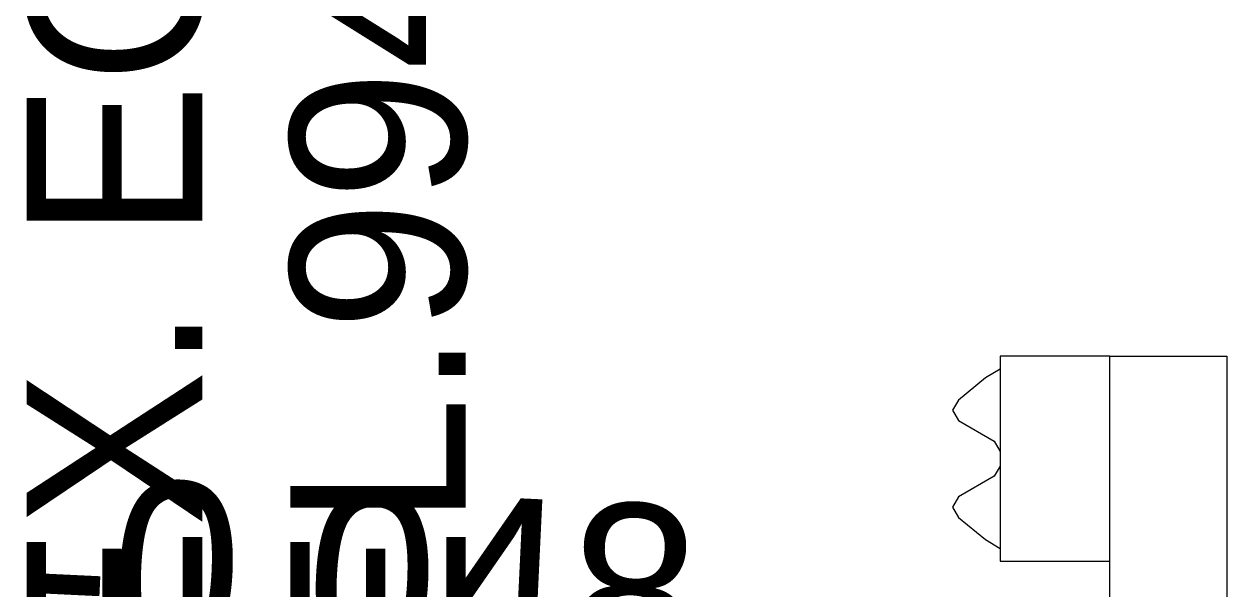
# Model space of a CAD drawing. Extents: x 1131015 to 1136271, y 133453 to 174329.
# Drawn here: x 1132351.61 to 1132358.46, y 156676.47 to 156679.69 of the extents above; entities that cross this region are included whole.
import ezdxf

# ---------------------------------------------------------------- set-up
doc = ezdxf.new("R2010")
doc.units = 0
for name, color, linetype in [('DESIGN - TYPICAL - Finished Grade Slopes Text', 7, 'Continuous'), ('DESIGN - TYPICAL - Guardrail', 7, 'Continuous'), ('SURVEY - GROUND - Existing Pavement Text', 7, 'Continuous')]:
    doc.layers.add(name, color=color, linetype=linetype)

msp = doc.modelspace()

# ---------------------------------------------------------------- linework, layer by layer
at = {"layer": 'DESIGN - TYPICAL - Guardrail'}
for p, q in [((1132357.7928, 156677.7967), (1132357.1678, 156677.7967)), ((1132357.1678, 156677.7967), (1132357.1678, 156676.63)), ((1132357.7928, 156675.1404), (1132357.7928, 156677.7967)), ((1132357.7928, 156677.7967), (1132358.4595, 156677.7967)), ((1132358.4595, 156677.7967), (1132358.4595, 156675.1404)), ((1132357.1678, 156677.7238), (1132357.0845, 156677.6738)), ((1132357.0845, 156677.6738), (1132356.9303, 156677.5477)), ((1132356.9303, 156677.5477), (1132356.897, 156677.4894)), ((1132356.897, 156677.4894), (1132356.9303, 156677.4311)), ((1132356.9303, 156677.4311), (1132357.1345, 156677.3134)), ((1132357.1345, 156677.3134), (1132357.1678, 156677.255)), ((1132357.1678, 156677.255), (1132357.1678, 156677.2134)), ((1132357.1678, 156677.2134), (1132357.1678, 156677.1717)), ((1132357.1678, 156677.1717), (1132357.1345, 156677.1134)), ((1132357.1345, 156677.1134), (1132356.9303, 156676.9956)), ((1132356.9303, 156676.9956), (1132356.897, 156676.9373)), ((1132356.897, 156676.9373), (1132356.9303, 156676.879)), ((1132356.9303, 156676.879), (1132357.0845, 156676.7529)), ((1132357.0845, 156676.7529), (1132357.1678, 156676.7029)), ((1132357.1678, 156676.63), (1132357.7928, 156676.63))]:
    msp.add_line(p, q, dxfattribs=at)

# ---------------------------------------------------------------- texts
at = {"layer": 'DESIGN - TYPICAL - Finished Grade Slopes Text'}
msp.add_text('-0.048', height=1, rotation=357.27062, dxfattribs=at).set_placement((1132351.6371, 156676.1202))
at = {"layer": 'SURVEY - GROUND - Existing Pavement Text'}
for s, p in [('EL.994.08', (1132354.125, 156675.9324)), ('EX. EOP', (1132352.6241, 156675.9324))]:
    msp.add_text(s, height=1, rotation=90, dxfattribs=at).set_placement(p)

doc.saveas('drawing.dxf')
